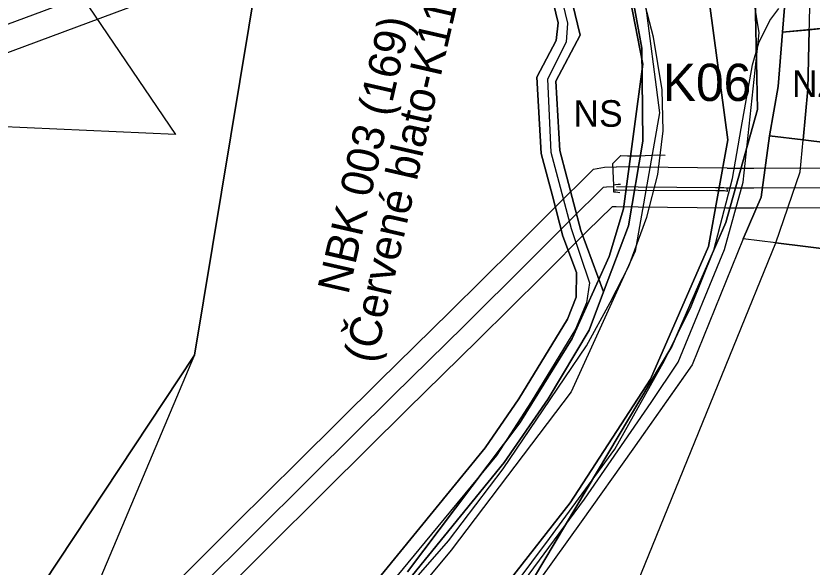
# Model space of a CAD drawing. Extents: x -758499 to -754160, y -1175205 to -1172032.
# Drawn here: x -756363 to -756063.4, y -1173601 to -1173393.7 of the extents above; entities that cross this region are included whole.
import ezdxf

# ---------------------------------------------------------------- set-up
doc = ezdxf.new("R2010")
doc.units = 0
for name, color, linetype in [('A012_RegLidArch_p', 7, 'Continuous'), ('A041_BPEJ_p', 7, 'Continuous'), ('A043_InvPuda_p', 7, 'Continuous'), ('A068_Vodovod_l', 7, 'Continuous'), ('A073_ElVed_l_VN', 7, 'Continuous'), ('A073_ElVed_op', 7, 'Continuous'), ('D cyklocesty NÁVRH', 7, 'Continuous'), ('HRANICE změn v krajině', 7, 'Continuous'), ('indexy RZV_TYP_1', 7, 'Continuous'), ('indexy RZV_TYP_2', 7, 'Continuous'), ('indexy změn v krajině', 7, 'Continuous'), ('LIMITY OP vodovodu', 7, 'Continuous'), ('NÁVRH NZt zeměděl-trvalý travní porost', 7, 'Continuous'), ('PLOCHY NS smíšené nezastavěného území', 7, 'Continuous'), ('PLOCHY NZo zemědělské-orná půda', 7, 'Continuous'), ('PLOCHY NZt zeměděl-trvalý travní porost', 7, 'Continuous'), ('PLOCHY PV prostranství veřejné', 7, 'Continuous'), ('PLOCHY VV vodní a vodohospodářské', 7, 'Continuous'), ('vrstevnice', 7, 'Continuous'), ('ÚSES NBK funkční', 7, 'Continuous')]:
    doc.layers.add(name, color=color, linetype=linetype)

msp = doc.modelspace()

# ---------------------------------------------------------------- linework, layer by layer
at = {"layer": 'A012_RegLidArch_p'}
for p, q in [((-756130.31, -1173355.91), (-756120.85, -1173430.13)), ((-756120.85, -1173430.13), (-756129.95, -1173482.14)), ((-756129.95, -1173482.14), (-756154.02, -1173535.02)), ((-756154.02, -1173535.02), (-756199.2, -1173594.63)), ((-756199.2, -1173594.63), (-756226.83, -1173627.57))]:
    msp.add_line(p, q, dxfattribs=at)
at = {"layer": 'A041_BPEJ_p'}
for p, q in [((-756134.91, -1173371.68), (-756127.05, -1173411.78)), ((-756127.05, -1173411.78), (-756134.91, -1173371.68)), ((-756085.06, -1173371.14), (-756083.97, -1173428.85)), ((-756083.97, -1173428.85), (-756085.06, -1173371.14)), ((-756127.05, -1173411.78), (-756134.37, -1173466.24)), ((-756134.37, -1173466.24), (-756127.05, -1173411.78)), ((-756083.97, -1173428.85), (-756095.9, -1173471.39)), ((-756095.9, -1173471.39), (-756083.97, -1173428.85)), ((-756134.37, -1173466.24), (-756139.79, -1173484.13)), ((-756139.79, -1173484.13), (-756134.37, -1173466.24)), ((-756095.9, -1173471.39), (-756116.22, -1173517.99)), ((-756116.22, -1173517.99), (-756095.9, -1173471.39)), ((-756139.79, -1173484.13), (-756153.61, -1173515.01)), ((-756153.61, -1173515.01), (-756139.79, -1173484.13)), ((-756153.61, -1173515.01), (-756173.39, -1173546.71)), ((-756173.39, -1173546.71), (-756153.61, -1173515.01)), ((-756116.22, -1173517.99), (-756168.24, -1173605.24)), ((-756168.24, -1173605.24), (-756116.22, -1173517.99)), ((-756173.39, -1173546.71), (-756215.65, -1173602.8)), ((-756215.65, -1173602.8), (-756173.39, -1173546.71))]:
    msp.add_line(p, q, dxfattribs=at)
at = {"layer": 'A043_InvPuda_p'}
for p, q in [((-756482.65, -1173173.48), (-756302.97, -1173438.22)), ((-756302.97, -1173438.22), (-756630.93, -1173423.63))]:
    msp.add_line(p, q, dxfattribs=at)
at = {"layer": 'A068_Vodovod_l'}
for p, q in [((-756138.32, -1173449.11), (-756136.85, -1173447.65)), ((-756136.85, -1173447.65), (-756135.4, -1173446.16)), ((-756135.4, -1173446.16), (-756132.79, -1173446.23)), ((-756132.79, -1173446.23), (-756128.62, -1173446.26)), ((-756128.62, -1173446.26), (-756121.43, -1173445.87)), ((-756121.43, -1173445.87), (-756118.66, -1173446)), ((-756138.21, -1173452.09), (-756138.32, -1173449.11)), ((-756138.09, -1173454.68), (-756138.21, -1173452.09)), ((-756137.98, -1173457.28), (-756138.09, -1173454.68)), ((-756135.43, -1173457.04), (-756136.42, -1173457.09)), ((-756142.86, -1173459.09), (-756153.32, -1173469.35)), ((-756142, -1173458.24), (-756142.86, -1173459.09)), ((-756140.75, -1173458.02), (-756142, -1173458.24)), ((-756138.01, -1173457.98), (-756140.75, -1173458.02)), ((-756137.99, -1173458.4), (-756138.01, -1173457.98)), ((-756138.01, -1173459.93), (-756137.99, -1173458.4)), ((-756137.3, -1173459.99), (-756138.01, -1173459.93)), ((-756137.99, -1173458.4), (-756137.98, -1173457.28)), ((-756137.96, -1173459.2), (-756137.99, -1173458.4)), ((-756137.32, -1173457.24), (-756137.98, -1173457.28)), ((-756136.85, -1173459.2), (-756137.96, -1173459.2)), ((-756136.42, -1173457.09), (-756137.32, -1173457.24)), ((-756135.72, -1173460.19), (-756137.3, -1173459.99)), ((-756128.78, -1173458.06), (-756137.05, -1173457.95)), ((-756128.82, -1173459.3), (-756136.85, -1173459.2)), ((-756099.65, -1173459.51), (-756128.82, -1173459.3)), ((-756099.73, -1173458.32), (-756128.78, -1173458.06)), ((-756096.61, -1173458.33), (-756099.73, -1173458.32)), ((-756096.35, -1173459.43), (-756099.65, -1173459.51)), ((-756095.46, -1173458.42), (-756096.61, -1173458.33)), ((-756095.37, -1173459.75), (-756096.35, -1173459.43)), ((-756095.46, -1173458.42), (-756095.37, -1173459.75)), ((-756092.18, -1173458.45), (-756095.46, -1173458.42)), ((-756089.85, -1173458.42), (-756092.18, -1173458.45)), ((-756085.34, -1173458.41), (-756089.85, -1173458.42)), ((-756056.08, -1173458.31), (-756085.34, -1173458.41)), ((-756153.32, -1173469.35), (-756169.95, -1173486.07)), ((-756169.95, -1173486.07), (-756194.35, -1173510.19)), ((-756194.35, -1173510.19), (-756221.01, -1173536.4)), ((-756221.01, -1173536.4), (-756251.57, -1173566.66)), ((-756251.57, -1173566.66), (-756274.79, -1173589.71)), ((-756274.79, -1173589.71), (-756301.24, -1173616.05))]:
    msp.add_line(p, q, dxfattribs=at)
at = {"layer": 'A073_ElVed_l_VN'}
msp.add_lwpolyline([(-755889.67, -1173214.41), (-755997.14, -1173256.36), (-756090.37, -1173292.81), (-756166.71, -1173322.49), (-756277.23, -1173363.71), (-756391.79, -1173406.32), (-756503.08, -1173447.76), (-756614.81, -1173489.45), (-756725.9, -1173530.87), (-756829.91, -1173569.83)], dxfattribs=at)
at = {"layer": 'A073_ElVed_op'}
msp.add_lwpolyline([(-755445.09, -1173111.7), (-755451.32, -1173110.05), (-755526.1, -1173106.92), (-755581.45, -1173104.96), (-755665.29, -1173137.66), (-755775.19, -1173180.5), (-755886.04, -1173223.73), (-755993.5, -1173265.67), (-756086.74, -1173302.13), (-756163.15, -1173331.84), (-756273.74, -1173373.08), (-756388.3, -1173415.69), (-756499.59, -1173457.13), (-756611.32, -1173498.82), (-756722.4, -1173540.24), (-756826.41, -1173579.2), (-756944.42, -1173623.27), (-756946.15, -1173623.58)], dxfattribs=at)
at = {"layer": 'D cyklocesty NÁVRH'}
for points in [[(-756433.17, -1173211.78), (-756414.04, -1173225.98), (-756390.12, -1173239.24), (-756366.64, -1173249.68), (-756345.77, -1173256.71), (-756247.28, -1173275.63), (-756225.64, -1173282.91), (-756202.74, -1173295.95), (-756184.77, -1173309.94), (-756172.56, -1173325.85), (-756171.51, -1173329.73), (-756155.38, -1173396.37), (-756155.96, -1173403.47), (-756162.92, -1173417.39), (-756161.76, -1173444.93), (-756154.08, -1173473.63), (-756147.12, -1173494.06), (-756148.28, -1173501.6), (-756152.48, -1173511.53), (-756169.15, -1173538.78), (-756182.2, -1173559.07), (-756209.01, -1173591.54), (-756236.26, -1173624.44)], [(-756249.6, -1173995.8), (-756304.39, -1173806.64), (-756305.26, -1173790.41), (-756304.1, -1173771.42), (-756294.53, -1173742.29), (-756274.67, -1173711.7), (-756265.69, -1173702.57), (-756213.5, -1173657.2), (-756173.79, -1173608.93), (-756149, -1173575.45), (-756123.93, -1173539.07), (-756113.78, -1173523.85), (-756096.39, -1173481.53), (-756089.28, -1173456.16), (-756083.34, -1173400.06), (-756087.11, -1173376.87), (-756109.72, -1173340.64), (-756134.36, -1173306.72), (-756197.27, -1173242.94), (-756214.08, -1173227), (-756241.33, -1173219.46)]]:
    msp.add_lwpolyline(points, dxfattribs=at)
at = {"layer": 'HRANICE změn v krajině'}
for points in [[(-756165.13, -1173370.73), (-756158.94, -1173396.25), (-756159.68, -1173402.95), (-756166.98, -1173416.65), (-756165.28, -1173445.35), (-756161.1, -1173461.28), (-756157.13, -1173476.45), (-756152.02, -1173490.19), (-756152.11, -1173499.41), (-756155.37, -1173507.77), (-756173.72, -1173537.71), (-756186.45, -1173556.18), (-756237.88, -1173619.03)], [(-756415.28, -1173701.51), (-756295.76, -1173521.24), (-756272, -1173377.37)]]:
    msp.add_lwpolyline(points, dxfattribs=at)
for points in [[(-756074.52, -1173399.82), (-756064.46, -1173398.84), (-756064.93, -1173421.23), (-756066.69, -1173440.28), (-756079.36, -1173438.71), (-756076.18, -1173420.2)], [(-756077.06, -1173478.96), (-756089.31, -1173477.45), (-756108.45, -1173524.92), (-756114.41, -1173533.36), (-756130.83, -1173556.6), (-756150.28, -1173583.99), (-756171.25, -1173613.25), (-756208.27, -1173657.74), (-756230.07, -1173678.85), (-756243.43, -1173691.79), (-756270.02, -1173713.57), (-756287.28, -1173738.82), (-756299.86, -1173772.51), (-756300.9, -1173783.62), (-756300.38, -1173803.34), (-756295.66, -1173826.96), (-756287.36, -1173853.3), (-756275.83, -1173888.32), (-756270.44, -1173905.55), (-756262.48, -1173934.3)]]:
    msp.add_lwpolyline(points, close=True, dxfattribs=at)
at = {"layer": 'LIMITY OP vodovodu'}
for p, q in [((-756128.68, -1173450.56), (-756136.95, -1173450.45)), ((-756095.39, -1173450.92), (-756128.71, -1173450.56)), ((-756128.88, -1173465.56), (-756137.15, -1173465.45)), ((-756095.53, -1173465.92), (-756128.85, -1173465.56))]:
    msp.add_line(p, q, dxfattribs=at)
for points in [[(-756536.94, -1173869.79), (-756526.48, -1173839.24), (-756522.38, -1173827.72), (-756521.03, -1173824.2), (-756519.78, -1173822.21), (-756518.08, -1173819.89), (-756498.89, -1173800.95), (-756473.48, -1173775.76), (-756429.86, -1173732.58), (-756398.13, -1173700.98), (-756365.46, -1173668.94), (-756337.01, -1173640.65), (-756306.51, -1173610.72), (-756280.08, -1173584.39), (-756256.85, -1173561.33), (-756226.28, -1173531.06), (-756199.62, -1173504.85), (-756175.25, -1173480.76), (-756158.6, -1173464.03), (-756148.12, -1173453.75), (-756145.61, -1173451.26), (-756141.46, -1173450.53), (-756136.95, -1173450.45)], [(-756095.39, -1173450.92), (-756092.19, -1173450.95), (-756089.91, -1173450.92), (-756085.36, -1173450.91), (-756056.09, -1173450.81)], [(-756137.15, -1173465.45), (-756138.67, -1173465.49), (-756148.04, -1173474.67), (-756164.65, -1173491.38), (-756189.08, -1173515.53), (-756215.74, -1173541.74), (-756246.29, -1173571.99), (-756269.5, -1173595.03), (-756295.97, -1173621.38)], [(-756056.07, -1173465.81), (-756085.32, -1173465.91), (-756089.79, -1173465.92), (-756092.17, -1173465.95), (-756095.53, -1173465.92)]]:
    msp.add_lwpolyline(points, dxfattribs=at)
at = {"layer": 'NÁVRH NZt zeměděl-trvalý travní porost'}
for points in [[(-756165.13, -1173370.73), (-756158.94, -1173396.25), (-756159.68, -1173402.95), (-756166.98, -1173416.65), (-756165.28, -1173445.35), (-756161.1, -1173461.28), (-756157.13, -1173476.45), (-756152.02, -1173490.19), (-756152.11, -1173499.41), (-756155.37, -1173507.77), (-756173.72, -1173537.71), (-756186.45, -1173556.18), (-756237.88, -1173619.03)], [(-756415.28, -1173701.51), (-756295.76, -1173521.24), (-756272, -1173377.37)]]:
    msp.add_lwpolyline(points, dxfattribs=at)
for points in [[(-756074.52, -1173399.82), (-756064.46, -1173398.84), (-756064.93, -1173421.23), (-756066.69, -1173440.28), (-756079.36, -1173438.71), (-756076.18, -1173420.2)], [(-756077.06, -1173478.96), (-756089.31, -1173477.45), (-756108.45, -1173524.92), (-756114.41, -1173533.36), (-756130.83, -1173556.6), (-756150.28, -1173583.99), (-756171.25, -1173613.25), (-756208.27, -1173657.74), (-756230.07, -1173678.85), (-756243.43, -1173691.79), (-756270.02, -1173713.57), (-756287.28, -1173738.82), (-756299.86, -1173772.51), (-756300.9, -1173783.62), (-756300.38, -1173803.34), (-756295.66, -1173826.96), (-756287.36, -1173853.3), (-756275.83, -1173888.32), (-756270.44, -1173905.55), (-756262.48, -1173934.3)]]:
    msp.add_lwpolyline(points, close=True, dxfattribs=at)
at = {"layer": 'PLOCHY NS smíšené nezastavěného území'}
for points in [[(-756181.93, -1173305.82), (-756161.35, -1173326.95), (-756142.53, -1173357.66), (-756130.38, -1173390.03), (-756127.49, -1173405.81), (-756127.1, -1173440.75), (-756132.49, -1173472.62), (-756141.86, -1173497.39), (-756150.45, -1173474.34), (-756158.33, -1173444.24), (-756159.88, -1173418.2), (-756150.62, -1173400.84), (-756169.11, -1173324.64)], [(-756073.75, -1173390.42), (-755952.64, -1173389.17), (-755765.3, -1173388.97), (-755768.56, -1173394.97), (-755781.33, -1173395.88), (-755908.85, -1173395.64), (-755955.98, -1173396.49), (-756056.15, -1173398.03), (-756074.52, -1173399.82)]]:
    msp.add_lwpolyline(points, close=True, dxfattribs=at)
at = {"layer": 'PLOCHY NZo zemědělské-orná půda'}
msp.add_lwpolyline([(-756439.98, -1173212.39), (-756430.37, -1173222.44), (-756432.3, -1173329.06), (-756311.31, -1173336.9), (-756283.48, -1173338.71), (-756272, -1173377.37), (-756295.76, -1173521.24), (-756415.28, -1173701.51), (-756445.99, -1173697.96)], dxfattribs=at)
for points in [[(-756064.46, -1173398.84), (-756056.15, -1173398.03), (-755955.98, -1173396.49), (-755908.85, -1173395.64), (-755781.33, -1173395.88), (-755768.56, -1173394.97), (-755776.47, -1173435.54), (-755781.46, -1173475.52), (-755930.45, -1173457.11), (-756066.69, -1173440.28), (-756064.93, -1173421.23)], [(-756077.06, -1173478.96), (-755939, -1173496.02), (-755788.69, -1173514.59), (-755803.13, -1173571.82), (-755805.75, -1173585.48), (-755807.33, -1173596.57), (-755811.48, -1173625.85), (-755816.23, -1173657.13), (-755827.86, -1173728.55), (-755836.34, -1173778.88), (-755839.72, -1173794.13), (-755847.33, -1173828.42), (-755853.54, -1173858.55), (-755857.96, -1173881.04), (-755860.98, -1173905.99), (-755864.13, -1173939.19), (-755865.84, -1173955.55), (-755864.85, -1173983.31), (-756010.38, -1173963.17), (-756136.39, -1173948.74), (-756259.32, -1173934.66), (-756262.48, -1173934.3)]]:
    msp.add_lwpolyline(points, close=True, dxfattribs=at)
at = {"layer": 'PLOCHY NZt zeměděl-trvalý travní porost'}
msp.add_lwpolyline([(-756079.36, -1173438.71), (-756066.69, -1173440.28), (-755930.45, -1173457.11), (-755781.46, -1173475.52), (-755788.69, -1173514.59), (-755939, -1173496.02), (-756077.06, -1173478.96), (-756089.31, -1173477.45), (-756082.5, -1173461.83)], close=True, dxfattribs=at)
at = {"layer": 'PLOCHY PV prostranství veřejné'}
for points in [[(-756431.99, -1173205.34), (-756410.68, -1173222.17), (-756389.79, -1173234.13), (-756364.73, -1173245.11), (-756344.01, -1173252.03), (-756270.03, -1173265.65), (-756244.54, -1173270.9), (-756224.09, -1173278.46), (-756200.63, -1173291.77), (-756181.93, -1173305.82), (-756169.11, -1173324.64), (-756150.62, -1173400.84), (-756159.88, -1173418.2), (-756158.33, -1173444.24), (-756150.45, -1173474.34), (-756141.86, -1173497.39), (-756147.33, -1173511.86), (-756162.75, -1173537.64), (-756179.25, -1173561.6), (-756230.21, -1173624.17)], [(-756186.03, -1173617.26), (-756154.47, -1173576.88), (-756124.17, -1173530.32), (-756102.4, -1173480.43), (-756095.07, -1173440.21), (-756101.73, -1173390.71), (-756100.52, -1173380.14), (-756110.53, -1173354.47), (-756121.7, -1173334.5), (-756144.32, -1173302.68), (-756168.97, -1173278.14), (-756189.98, -1173263.61), (-756221.55, -1173247.09), (-756268.16, -1173236.96), (-756318.17, -1173230.4), (-756361.3, -1173218.47)], [(-756211.53, -1173218.65), (-756197.01, -1173228.43), (-756191.42, -1173240.51), (-756129.9, -1173306.76), (-756114.52, -1173329.01), (-756085.79, -1173362.04), (-756078.11, -1173370.87), (-756073.97, -1173378.42), (-756074.05, -1173380.33), (-756073.75, -1173390.42), (-756074.52, -1173399.82), (-756076.18, -1173420.2), (-756079.36, -1173438.71), (-756082.5, -1173461.83), (-756089.32, -1173477.45), (-756108.45, -1173524.92), (-756130.83, -1173556.6), (-756150.28, -1173583.99), (-756171.25, -1173613.25)], [(-756237.88, -1173619.03), (-756186.45, -1173556.18), (-756173.72, -1173537.71), (-756155.37, -1173507.77), (-756152.11, -1173499.41), (-756152.02, -1173490.19), (-756157.13, -1173476.45), (-756161.1, -1173461.28), (-756165.28, -1173445.35), (-756166.98, -1173416.65), (-756159.68, -1173402.95), (-756158.94, -1173396.25), (-756165.13, -1173370.73), (-756171.13, -1173345.99), (-756175.8, -1173326.75), (-756187.95, -1173312.56), (-756205.57, -1173299.31), (-756227.9, -1173286.65), (-756247.02, -1173279.58), (-756271.77, -1173274.48), (-756346.27, -1173260.76), (-756367.97, -1173253.52)]]:
    msp.add_lwpolyline(points, dxfattribs=at)
at = {"layer": 'PLOCHY VV vodní a vodohospodářské'}
for points in [[(-756230.21, -1173624.17), (-756179.25, -1173561.6), (-756162.75, -1173537.64), (-756147.33, -1173511.86), (-756141.86, -1173497.39), (-756132.49, -1173472.62), (-756127.1, -1173440.75), (-756127.49, -1173405.81), (-756130.38, -1173390.03), (-756142.53, -1173357.66), (-756161.35, -1173326.95), (-756181.93, -1173305.82), (-756200.63, -1173291.77), (-756224.09, -1173278.46), (-756244.54, -1173270.9), (-756270.03, -1173265.65), (-756344.01, -1173252.03), (-756364.73, -1173245.11), (-756389.79, -1173234.13), (-756410.68, -1173222.17), (-756431.99, -1173205.34)], [(-756361.3, -1173218.47), (-756318.17, -1173230.4), (-756268.16, -1173236.96), (-756221.55, -1173247.09), (-756189.98, -1173263.61), (-756168.97, -1173278.14), (-756144.32, -1173302.68), (-756121.7, -1173334.5), (-756110.53, -1173354.47), (-756100.52, -1173380.14), (-756101.73, -1173390.71), (-756095.07, -1173440.21), (-756102.4, -1173480.43), (-756124.17, -1173530.32), (-756154.47, -1173576.88), (-756186.03, -1173617.26)]]:
    msp.add_lwpolyline(points, dxfattribs=at)
at = {"layer": 'vrstevnice'}
for p, q in [((-756123.12, -1173401.6), (-756128.09, -1173382.33)), ((-756079.31, -1173395.31), (-756075.86, -1173390.86)), ((-756083.46, -1173403.81), (-756079.31, -1173395.31)), ((-756119.75, -1173421.46), (-756123.12, -1173401.6)), ((-756085.77, -1173412.11), (-756083.46, -1173403.81)), ((-756090.01, -1173436.04), (-756085.77, -1173412.11)), ((-756119.42, -1173436.91), (-756119.75, -1173421.46)), ((-756093.33, -1173454.83), (-756090.01, -1173436.04)), ((-756121.47, -1173453.3), (-756119.42, -1173436.91)), ((-756125.55, -1173469.34), (-756121.47, -1173453.3)), ((-756100.4, -1173481.76), (-756093.33, -1173454.83)), ((-756132.37, -1173487.78), (-756125.55, -1173469.34)), ((-756108.85, -1173502.99), (-756100.4, -1173481.76)), ((-756139.41, -1173501.46), (-756132.37, -1173487.78)), ((-756148.27, -1173517.73), (-756139.41, -1173501.46)), ((-756118.95, -1173523.32), (-756108.85, -1173502.99)), ((-756164.6, -1173541.8), (-756148.27, -1173517.73)), ((-756137.66, -1173556.66), (-756118.95, -1173523.32)), ((-756179.65, -1173564.01), (-756164.6, -1173541.8)), ((-756162.17, -1173590.19), (-756137.66, -1173556.66)), ((-756200.18, -1173591.06), (-756179.65, -1173564.01)), ((-756219.05, -1173612.66), (-756200.18, -1173591.06)), ((-756181.87, -1173616.58), (-756162.17, -1173590.19))]:
    msp.add_line(p, q, dxfattribs=at)
at = {"layer": 'ÚSES NBK funkční'}
for points in [[(-756461.07, -1173173.02), (-756431.99, -1173205.34), (-756410.68, -1173222.17), (-756389.79, -1173234.13), (-756364.73, -1173245.11), (-756346.27, -1173260.76), (-756329.16, -1173266.98), (-756297.08, -1173292.89), (-756272, -1173377.37), (-756295.83, -1173521.09), (-756378.92, -1173717.91), (-756380.25, -1173725.67), (-756470.53, -1173787.35)], [(-756270.58, -1173942.76), (-756262.48, -1173934.3), (-756077.06, -1173478.96), (-756067.81, -1173452.32), (-756066.69, -1173440.28), (-756064.93, -1173421.23), (-756064.28, -1173390.32), (-756084.01, -1173390.53)]]:
    msp.add_lwpolyline(points, dxfattribs=at)

# ---------------------------------------------------------------- texts
at = {"layer": 'indexy RZV_TYP_1'}
msp.add_text('NS', height=10, dxfattribs=at).set_placement((-756153.22, -1173435.35))
at = {"layer": 'indexy RZV_TYP_2'}
msp.add_text('NZt', height=10, dxfattribs=at).set_placement((-756070.96, -1173424.16))
at = {"layer": 'indexy změn v krajině'}
msp.add_text('K06', height=14, dxfattribs=at).set_placement((-756119.58, -1173425.64))
at = {"layer": 'ÚSES NBK funkční'}
for s, p in [('(Červené blato-K118)', (-756227.93, -1173524.7)), ('NBK 003 (169)', (-756237.93, -1173498.81))]:
    msp.add_text(s, height=12, rotation=77.0912, dxfattribs=at).set_placement(p)

doc.saveas('drawing.dxf')
